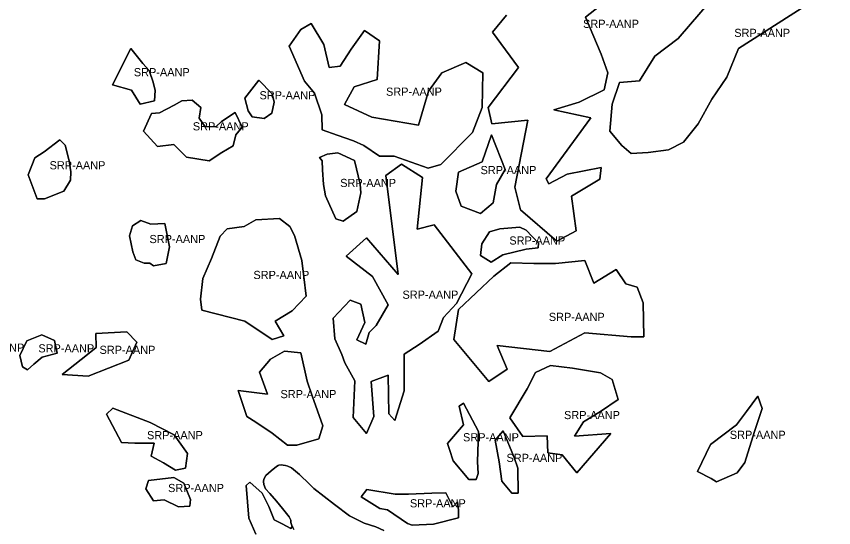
# Model space of a CAD drawing. Extents: x 598968 to 613553, y 4409678 to 4430833.
# Drawn here: x 605642 to 606842, y 4423401 to 4424152 of the extents above; entities that cross this region are included whole.
import ezdxf

# ---------------------------------------------------------------- set-up
doc = ezdxf.new("R2010")
doc.units = 0
doc.layers.add('Sòl Rústic Protegit', color=7, linetype='Continuous')
doc.layers.add('Sòl Rústic Protegit - Alt Nivell de Protecció', color=7, linetype='Continuous')

msp = doc.modelspace()

# ---------------------------------------------------------------- linework, layer by layer
at = {"layer": 'Sòl Rústic Protegit'}
for points in [[(606570.1177, 4423952.0098), (606545.1801, 4423950.5098), (606531.5551, 4423962.0098), (606513.8051, 4423983.5098), (606516.9965, 4424022.8958), (606527.6961, 4424054.9948), (606557.5023, 4424057.2876), (606579.6661, 4424093.208), (606614.0577, 4424119.1928), (606662.8051, 4424176.0098), (606728.3677, 4424243.0098), (606814.8887, 4424292.836), (606830.7427, 4424267.5098), (606860.1503, 4424241.4748), (606879.2567, 4424210.9044), (606824.6625, 4424183.1518), (606760.7961, 4424142.1208), (606702.7121, 4424104.672), (606685.8051, 4424062.5098), (606663.5551, 4424030.5098), (606643.2427, 4423994.0098), (606622.1801, 4423967.0098), (606600.0551, 4423956.0098)], [(606093.7977, 4424110.3912), (606101.3995, 4424076.7258), (606117.6893, 4424078.8978), (606134.0551, 4424103.5098), (606153.5267, 4424131.0248), (606175.2463, 4424115.821), (606171.9883, 4424059.3502), (606138.3229, 4424048.4904), (606124.2051, 4424022.4268), (606164.3865, 4424003.965), (606232.8033, 4423992.0194), (606247.2427, 4424042.0098), (606267.1177, 4424069.0098), (606302.3059, 4424084.3276), (606327.2835, 4424069.124), (606326.1975, 4424018.0828), (606312.0799, 4423981.1596), (606265.3827, 4423934.4624), (606246.9209, 4423929.0324), (606196.9659, 4423946.4082), (606175.2463, 4423946.4082), (606152.5551, 4423962.0098), (606137.2369, 4423969.2138), (606113.2427, 4423977.5098), (606091.3677, 4423985.0098), (606090.8051, 4424007.5098), (606079.8677, 4424039.0098), (606065.4301, 4424056.5098), (606042.7567, 4424108.2192), (606059.8677, 4424132.5098), (606075.0551, 4424141.5098)], [(605845.1083, 4424027.8566), (605823.8385, 4424023.0534), (605811.0439, 4424043.3116), (605783.3221, 4424051.1304), (605810.3331, 4424104.7968), (605827.9301, 4424082.6118), (605837.1177, 4424072.6118), (605843.0305, 4424055.3954), (605845.8737, 4424042.9562)], [(606017.1877, 4424009.5192), (606005.8751, 4424002.0192), (605988.5627, 4424004.5192), (605982.6251, 4424013.0192), (605977.7501, 4424031.5192), (605998.3127, 4424058.0192), (606017.8127, 4424038.0192), (606020.6877, 4424026.0192)], [(605910.7585, 4424002.3154), (605919.3209, 4423989.8154), (605935.3209, 4423990.3154), (605943.4459, 4423997.3154), (605963.4801, 4424010.481), (605973.6333, 4423989.3154), (605964.5661, 4423977.9016), (605960.2583, 4423961.8154), (605943.9325, 4423951.838), (605925.4707, 4423939.8922), (605891.8053, 4423945.3222), (605873.3437, 4423963.7838), (605849.4521, 4423960.5258), (605828.8185, 4423983.3314), (605840.3209, 4424009.3154), (605852.3833, 4424010.3154), (605873.8833, 4424021.3154), (605885.2895, 4424027.8566), (605900.4933, 4424028.9426), (605912.9459, 4424017.8154)], [(605683.4121, 4423883.9344), (605672.5371, 4423883.9344), (605659.5997, 4423918.9344), (605669.2247, 4423943.9344), (605683.0997, 4423952.9344), (605705.7247, 4423970.4344), (605713.5371, 4423962.9344), (605719.8497, 4423939.9344), (605722.0997, 4423923.4344), (605721.7247, 4423911.4344), (605711.9121, 4423894.9344)], [(606342.4301, 4423877.9826), (606323.6177, 4423862.4826), (606295.3051, 4423872.9826), (606287.7427, 4423894.9826), (606291.3751, 4423923.0992), (606326.1841, 4423938.0172), (606340.1075, 4423977.7988), (606359.9983, 4423927.0774), (606347.0693, 4423905.1974)], [(606142.2117, 4423865.5098), (606122.0867, 4423851.0098), (606111.1493, 4423854.5098), (606096.3367, 4423888.5098), (606093.3993, 4423905.0098), (606091.6493, 4423926.5098), (606091.3367, 4423939.5098), (606087.3993, 4423944.5098), (606098.7743, 4423949.5098), (606114.0867, 4423951.5098), (606138.6493, 4423940.0098), (606147.0867, 4423905.5098), (606148.0243, 4423892.5098)], [(606238.6647, 4423915.1428), (606230.7083, 4423839.558), (606255.5719, 4423845.5252), (606311.2659, 4423773.9184), (606288.3915, 4423730.1588), (606269.4927, 4423709.5098), (606261.6177, 4423689.5098), (606233.9301, 4423670.0098), (606211.8121, 4423655.5684), (606211.8121, 4423632.694), (606211.8121, 4423601.8634), (606198.1177, 4423558.5098), (606188.9301, 4423568.0098), (606187.9433, 4423624.7378), (606163.0797, 4423615.787), (606167.0579, 4423564.071), (606156.1179, 4423539.2076), (606136.6801, 4423562.5098), (606139.2109, 4423616.7814), (606124.6177, 4423643.0098), (606119.8677, 4423655.5098), (606109.8051, 4423678.5098), (606107.1801, 4423708.5098), (606132.2491, 4423735.1314), (606148.1617, 4423729.1642), (606154.1289, 4423702.3118), (606142.3677, 4423677.0098), (606155.3051, 4423670.5098), (606160.0961, 4423687.3936), (606170.6801, 4423698.0098), (606187.9433, 4423728.1698), (606165.0689, 4423769.9404), (606126.2819, 4423799.7764), (606156.1179, 4423826.629), (606202.8613, 4423772.924), (606184.9597, 4423918.1264), (606207.8339, 4423935.0336)], [(605824.6409, 4423852.1118), (605839.6783, 4423846.498), (605860.3121, 4423847.584), (605867.0785, 4423813.6118), (605861.8909, 4423789.1118), (605843.3909, 4423785.6118), (605838.2035, 4423789.6118), (605829.8909, 4423789.6118), (605817.6409, 4423794.1118), (605812.8909, 4423806.1118), (605808.1237, 4423829.7676), (605812.6355, 4423844.4308)], [(606035.1547, 4423682.5148), (606017.7791, 4423677.085), (605977.5979, 4423704.2344), (605914.6109, 4423720.5242), (605912.7581, 4423736.4398), (605915.9455, 4423766.9398), (605928.6955, 4423796.4398), (605941.3831, 4423828.9398), (605951.5343, 4423839.982), (605976.5119, 4423843.24), (605993.8875, 4423853.0138), (606028.6389, 4423855.1858), (606043.8427, 4423843.24), (606050.3585, 4423830.2082), (606061.2183, 4423793.2848), (606064.4763, 4423769.3934), (606067.7343, 4423741.1578), (606047.1005, 4423719.4382), (606022.1231, 4423704.2344)], [(606356.7439, 4423801.4556), (606339.6813, 4423790.9556), (606323.5563, 4423800.4556), (606325.6813, 4423817.9556), (606336.8063, 4423835.4556), (606351.9939, 4423839.9556), (606381.3689, 4423842.4556), (606391.0563, 4423837.9556), (606408.7439, 4423818.9556), (606408.2439, 4423811.9556), (606391.0563, 4423809.9556)], [(606477.1489, 4423793.2848), (606490.2827, 4423759.995), (606523.1025, 4423779.8858), (606537.0261, 4423759.0004), (606553.9333, 4423754.0278), (606562.8841, 4423731.1534), (606563.8785, 4423681.4264), (606544.9823, 4423681.4264), (606477.2427, 4423687.2838), (606425.6379, 4423659.5466), (606348.0639, 4423668.4974), (606362.9819, 4423633.6886), (606336.1293, 4423615.787), (606284.4135, 4423677.4482), (606291.3751, 4423721.208), (606343.5733, 4423770.4794), (606368.5507, 4423790.027), (606402.2161, 4423788.941), (606433.7097, 4423788.941)], [(605667.7645, 4423640.9768), (605658.3047, 4423632.5646), (605651.1797, 4423637.0644), (605646.9921, 4423653.5644), (605657.6573, 4423675.433), (605679.5547, 4423684.0646), (605698.2421, 4423676.0646), (605701.7615, 4423657.0564), (605680.1689, 4423651.5434)], [(605807.3911, 4423646.7668), (605747.7031, 4423623.5188), (605709.5715, 4423625.816), (605746.3249, 4423655.2186), (605759.1885, 4423665.7852), (605758.7291, 4423685.9996), (605804.2115, 4423688.7562), (605818.8911, 4423673.2668)], [(606068.9927, 4423616.0098), (606076.4221, 4423594.5504), (606092.0867, 4423550.4556), (606086.1959, 4423531.5636), (606053.8677, 4423522.0098), (606040.4927, 4423522.0098), (606017.6801, 4423539.5098), (605994.0177, 4423556.074), (605980.7375, 4423564.2466), (605967.9681, 4423602.5548), (606010.8733, 4423596.9362), (605999.1255, 4423629.1152), (606015.2427, 4423648.5098), (606035.9013, 4423660.2726), (606059.9079, 4423657.7186)], [(606474.9769, 4423556.5412), (606461.6567, 4423535.1118), (606515.1581, 4423539.1654), (606465.2031, 4423481.6084), (606443.4835, 4423507.672), (606422.8499, 4423510.93), (606421.7639, 4423535.9076), (606385.9265, 4423534.8216), (606366.9601, 4423562.0818), (606392.3441, 4423604.6118), (606404.5941, 4423628.6118), (606426.7191, 4423639.1118), (606458.7817, 4423635.1118), (606499.9545, 4423628.2158), (606517.3301, 4423618.442), (606526.0179, 4423589.1206), (606499.9545, 4423571.7448)], [(606700.6893, 4423481.6408), (606670.2203, 4423468.3924), (606662.4803, 4423473.2808), (606642.5195, 4423483.4648), (606661.4393, 4423523.1408), (606699.5503, 4423551.9018), (606714.6227, 4423571.4552), (606731.3245, 4423594.2676), (606737.4351, 4423575.9362), (606726.4363, 4423542.125), (606712.1785, 4423496.5004)], [(605873.6005, 4423537.3382), (605893.6569, 4423509.6846), (605890.6181, 4423488.4126), (605876.0317, 4423485.3738), (605858.1023, 4423496.3136), (605839.8691, 4423505.7342), (605844.4275, 4423525.1828), (605816.1661, 4423524.8788), (605796.7175, 4423525.7906), (605774.2301, 4423567.7266), (605783.6505, 4423576.2354), (605838.3497, 4423555.2674)], [(606320.5405, 4423480.736), (606317.5405, 4423471.736), (606306.6499, 4423471.8346), (606283.8443, 4423498.9842), (606278.2281, 4423515.736), (606275.4781, 4423524.736), (606299.0481, 4423552.1972), (606292.5321, 4423579.3468), (606299.0481, 4423583.6906), (606320.7677, 4423542.4234), (606319.5405, 4423497.736)], [(606378.8945, 4423451.6882), (606369.9437, 4423451.6882), (606354.8997, 4423469.1654), (606351.0871, 4423497.6654), (606345.0803, 4423529.2622), (606357.0147, 4423543.1856), (606373.2747, 4423504.1654), (606378.7747, 4423488.1654)], [(605897.7035, 4423442.1972), (605896.6409, 4423432.6972), (605880.0159, 4423431.6972), (605859.3285, 4423441.6972), (605843.3909, 4423440.1972), (605832.1409, 4423458.1972), (605836.3285, 4423470.1972), (605873.3285, 4423474.6972), (605888.2035, 4423466.1972)], [(606156.5823, 4423456.9826), (606198.2699, 4423449.9826), (606218.0823, 4423449.9826), (606252.5199, 4423451.4826), (606273.0199, 4423451.9826), (606283.0199, 4423431.4826), (606289.8949, 4423438.9826), (606291.4573, 4423426.4826), (606291.7073, 4423415.4826), (606254.8323, 4423405.9826), (606223.5823, 4423404.4826), (606216.5199, 4423406.9826), (606187.2699, 4423426.9826), (606175.7073, 4423428.9826), (606148.5199, 4423445.9826)]]:
    msp.add_lwpolyline(points, close=True, dxfattribs=at)
for points in [[(606562.9413, 4424217.9032), (606478.2349, 4424150.5724), (606501.0405, 4424096.2734), (606510.8143, 4424069.124), (606505.3843, 4424044.1464), (606468.4611, 4424025.6848), (606431.5377, 4424014.825), (606485.8367, 4424002.8792), (606420.3441, 4423913.424), (606424.3441, 4423905.9238), (606451.0853, 4423920.3446), (606501.0405, 4423930.1184), (606498.8685, 4423912.7428), (606457.6011, 4423887.7652), (606464.1171, 4423836.7242), (606435.8815, 4423821.5204), (606382.3441, 4423867.9238), (606373.9807, 4423900.797), (606393.5283, 4423999.6212), (606340.3153, 4423994.1912), (606334.8855, 4424018.0828), (606379.4107, 4424076.7258), (606341.4013, 4424128.8528), (606362.0349, 4424153.8304)], [(605993.5551, 4423391.5098), (605983.4301, 4423415.0098), (605979.8051, 4423463.0098), (605984.8051, 4423468.0098), (606003.0551, 4423451.5098), (606013.1177, 4423432.0098), (606020.5551, 4423412.5098), (606032.3677, 4423406.5098), (606045.1177, 4423399.5098), (606047.0551, 4423402.5098), (606047.1163, 4423402.5098), (606045.2499, 4423408.4882), (606044.9999, 4423411.8582), (606042.5099, 4423416.6082), (606033.1999, 4423428.9482), (606024.1199, 4423440.0082), (606014.1599, 4423451.2282), (606008.1999, 4423457.9582), (606005.5799, 4423464.4582), (606004.8799, 4423468.8882), (606005.5799, 4423472.1582), (606008.6099, 4423477.5282), (606016.3099, 4423484.5382), (606024.0199, 4423490.8382), (606026.3499, 4423492.4682), (606027.7499, 4423492.9382), (606030.7799, 4423493.1682), (606033.8199, 4423492.9382), (606037.3199, 4423492.4682), (606040.5899, 4423491.0682), (606046.0199, 4423488.5882), (606057.7199, 4423478.7882), (606072.3699, 4423465.0382), (606079.2199, 4423458.2882), (606094.3699, 4423446.5882), (606109.5199, 4423434.8882), (606131.4199, 4423418.1882), (606142.2699, 4423412.9882), (606153.1199, 4423407.7882), (606169.9199, 4423402.2882), (606181.9199, 4423396.5882)]]:
    msp.add_lwpolyline(points, dxfattribs=at)
at = {"layer": 'Sòl Rústic Protegit - Alt Nivell de Protecció'}
for points in [[(606570.1177, 4423952.0098), (606600.0551, 4423956.0098), (606622.1801, 4423967.0098), (606643.2427, 4423994.0098), (606663.5551, 4424030.5098), (606685.8051, 4424062.5098), (606702.7121, 4424104.672), (606760.7961, 4424142.1208), (606824.6625, 4424183.1518), (606879.2567, 4424210.9044), (606860.1503, 4424241.4748), (606830.7427, 4424267.5098), (606814.8887, 4424292.836), (606728.3677, 4424243.0098), (606662.8051, 4424176.0098), (606614.0577, 4424119.1928), (606579.6661, 4424093.208), (606557.5023, 4424057.2876), (606527.6961, 4424054.9948), (606516.9965, 4424022.8958), (606513.8051, 4423983.5098), (606531.5551, 4423962.0098), (606545.1801, 4423950.5098)], [(606093.7977, 4424110.3912), (606075.0551, 4424141.5098), (606059.8677, 4424132.5098), (606042.7567, 4424108.2192), (606065.4301, 4424056.5098), (606079.8677, 4424039.0098), (606090.8051, 4424007.5098), (606091.3677, 4423985.0098), (606113.2427, 4423977.5098), (606137.2369, 4423969.2138), (606152.5551, 4423962.0098), (606175.2463, 4423946.4082), (606196.9659, 4423946.4082), (606246.9209, 4423929.0324), (606265.3827, 4423934.4624), (606312.0799, 4423981.1596), (606326.1975, 4424018.0828), (606327.2835, 4424069.124), (606302.3059, 4424084.3276), (606267.1177, 4424069.0098), (606247.2427, 4424042.0098), (606232.8033, 4423992.0194), (606164.3865, 4424003.965), (606124.2051, 4424022.4268), (606138.3229, 4424048.4904), (606171.9883, 4424059.3502), (606175.2463, 4424115.821), (606153.5267, 4424131.0248), (606134.0551, 4424103.5098), (606117.6893, 4424078.8978), (606101.3995, 4424076.7258)], [(605845.1083, 4424027.8566), (605845.8737, 4424042.9562), (605843.0305, 4424055.3954), (605837.1177, 4424072.6118), (605827.9301, 4424082.6118), (605810.3331, 4424104.7968), (605783.3221, 4424051.1304), (605811.0439, 4424043.3116), (605823.8385, 4424023.0534)], [(606017.1877, 4424009.5192), (606020.6877, 4424026.0192), (606017.8127, 4424038.0192), (605998.3127, 4424058.0192), (605977.7501, 4424031.5192), (605982.6251, 4424013.0192), (605988.5627, 4424004.5192), (606005.8751, 4424002.0192)], [(605910.7585, 4424002.3154), (605912.9459, 4424017.8154), (605900.4933, 4424028.9426), (605885.2895, 4424027.8566), (605873.8833, 4424021.3154), (605852.3833, 4424010.3154), (605840.3209, 4424009.3154), (605828.8185, 4423983.3314), (605849.4521, 4423960.5258), (605873.3437, 4423963.7838), (605891.8053, 4423945.3222), (605925.4707, 4423939.8922), (605943.9325, 4423951.838), (605960.2583, 4423961.8154), (605964.5661, 4423977.9016), (605973.6333, 4423989.3154), (605963.4801, 4424010.481), (605943.4459, 4423997.3154), (605935.3209, 4423990.3154), (605919.3209, 4423989.8154)], [(605683.4121, 4423883.9344), (605711.9121, 4423894.9344), (605721.7247, 4423911.4344), (605722.0997, 4423923.4344), (605719.8497, 4423939.9344), (605713.5371, 4423962.9344), (605705.7247, 4423970.4344), (605683.0997, 4423952.9344), (605669.2247, 4423943.9344), (605659.5997, 4423918.9344), (605672.5371, 4423883.9344)], [(606342.4301, 4423877.9826), (606347.0693, 4423905.1974), (606359.9983, 4423927.0774), (606340.1075, 4423977.7988), (606326.1841, 4423938.0172), (606291.3751, 4423923.0992), (606287.7427, 4423894.9826), (606295.3051, 4423872.9826), (606323.6177, 4423862.4826)], [(606142.2117, 4423865.5098), (606148.0243, 4423892.5098), (606147.0867, 4423905.5098), (606138.6493, 4423940.0098), (606114.0867, 4423951.5098), (606098.7743, 4423949.5098), (606087.3993, 4423944.5098), (606091.3367, 4423939.5098), (606091.6493, 4423926.5098), (606093.3993, 4423905.0098), (606096.3367, 4423888.5098), (606111.1493, 4423854.5098), (606122.0867, 4423851.0098)], [(606238.6647, 4423915.1428), (606207.8339, 4423935.0336), (606184.9597, 4423918.1264), (606202.8613, 4423772.924), (606156.1179, 4423826.629), (606126.2819, 4423799.7764), (606165.0689, 4423769.9404), (606187.9433, 4423728.1698), (606170.6801, 4423698.0098), (606160.0961, 4423687.3936), (606155.3051, 4423670.5098), (606142.3677, 4423677.0098), (606154.1289, 4423702.3118), (606148.1617, 4423729.1642), (606132.2491, 4423735.1314), (606107.1801, 4423708.5098), (606109.8051, 4423678.5098), (606119.8677, 4423655.5098), (606124.6177, 4423643.0098), (606139.2109, 4423616.7814), (606136.6801, 4423562.5098), (606156.1179, 4423539.2076), (606167.0579, 4423564.071), (606163.0797, 4423615.787), (606187.9433, 4423624.7378), (606188.9301, 4423568.0098), (606198.1177, 4423558.5098), (606211.8121, 4423601.8634), (606211.8121, 4423632.694), (606211.8121, 4423655.5684), (606233.9301, 4423670.0098), (606261.6177, 4423689.5098), (606269.4927, 4423709.5098), (606288.3915, 4423730.1588), (606311.2659, 4423773.9184), (606255.5719, 4423845.5252), (606230.7083, 4423839.558)], [(605824.6409, 4423852.1118), (605812.6355, 4423844.4308), (605808.1237, 4423829.7676), (605812.8909, 4423806.1118), (605817.6409, 4423794.1118), (605829.8909, 4423789.6118), (605838.2035, 4423789.6118), (605843.3909, 4423785.6118), (605861.8909, 4423789.1118), (605867.0785, 4423813.6118), (605860.3121, 4423847.584), (605839.6783, 4423846.498)], [(606035.1547, 4423682.5148), (606022.1231, 4423704.2344), (606047.1005, 4423719.4382), (606067.7343, 4423741.1578), (606064.4763, 4423769.3934), (606061.2183, 4423793.2848), (606050.3585, 4423830.2082), (606043.8427, 4423843.24), (606028.6389, 4423855.1858), (605993.8875, 4423853.0138), (605976.5119, 4423843.24), (605951.5343, 4423839.982), (605941.3831, 4423828.9398), (605928.6955, 4423796.4398), (605915.9455, 4423766.9398), (605912.7581, 4423736.4398), (605914.6109, 4423720.5242), (605977.5979, 4423704.2344), (606017.7791, 4423677.085)], [(606356.7439, 4423801.4556), (606391.0563, 4423809.9556), (606408.2439, 4423811.9556), (606408.7439, 4423818.9556), (606391.0563, 4423837.9556), (606381.3689, 4423842.4556), (606351.9939, 4423839.9556), (606336.8063, 4423835.4556), (606325.6813, 4423817.9556), (606323.5563, 4423800.4556), (606339.6813, 4423790.9556)], [(606477.1489, 4423793.2848), (606433.7097, 4423788.941), (606402.2161, 4423788.941), (606368.5507, 4423790.027), (606343.5733, 4423770.4794), (606291.3751, 4423721.208), (606284.4135, 4423677.4482), (606336.1293, 4423615.787), (606362.9819, 4423633.6886), (606348.0639, 4423668.4974), (606425.6379, 4423659.5466), (606477.2427, 4423687.2838), (606544.9823, 4423681.4264), (606563.8785, 4423681.4264), (606562.8841, 4423731.1534), (606553.9333, 4423754.0278), (606537.0261, 4423759.0004), (606523.1025, 4423779.8858), (606490.2827, 4423759.995)], [(605667.7645, 4423640.9768), (605680.1689, 4423651.5434), (605701.7615, 4423657.0564), (605698.2421, 4423676.0646), (605679.5547, 4423684.0646), (605657.6573, 4423675.433), (605646.9921, 4423653.5644), (605651.1797, 4423637.0644), (605658.3047, 4423632.5646)], [(605807.3911, 4423646.7668), (605818.8911, 4423673.2668), (605804.2115, 4423688.7562), (605758.7291, 4423685.9996), (605759.1885, 4423665.7852), (605746.3249, 4423655.2186), (605709.5715, 4423625.816), (605747.7031, 4423623.5188)], [(606068.9927, 4423616.0098), (606059.9079, 4423657.7186), (606035.9013, 4423660.2726), (606015.2427, 4423648.5098), (605999.1255, 4423629.1152), (606010.8733, 4423596.9362), (605967.9681, 4423602.5548), (605980.7375, 4423564.2466), (605994.0177, 4423556.074), (606017.6801, 4423539.5098), (606040.4927, 4423522.0098), (606053.8677, 4423522.0098), (606086.1959, 4423531.5636), (606092.0867, 4423550.4556), (606076.4221, 4423594.5504)], [(606474.9769, 4423556.5412), (606499.9545, 4423571.7448), (606526.0179, 4423589.1206), (606517.3301, 4423618.442), (606499.9545, 4423628.2158), (606458.7817, 4423635.1118), (606426.7191, 4423639.1118), (606404.5941, 4423628.6118), (606392.3441, 4423604.6118), (606366.9601, 4423562.0818), (606385.9265, 4423534.8216), (606421.7639, 4423535.9076), (606422.8499, 4423510.93), (606443.4835, 4423507.672), (606465.2031, 4423481.6084), (606515.1581, 4423539.1654), (606461.6567, 4423535.1118)], [(606700.6893, 4423481.6408), (606712.1785, 4423496.5004), (606726.4363, 4423542.125), (606737.4351, 4423575.9362), (606731.3245, 4423594.2676), (606714.6227, 4423571.4552), (606699.5503, 4423551.9018), (606661.4393, 4423523.1408), (606642.5195, 4423483.4648), (606662.4803, 4423473.2808), (606670.2203, 4423468.3924)], [(605873.6005, 4423537.3382), (605838.3497, 4423555.2674), (605783.6505, 4423576.2354), (605774.2301, 4423567.7266), (605796.7175, 4423525.7906), (605816.1661, 4423524.8788), (605844.4275, 4423525.1828), (605839.8691, 4423505.7342), (605858.1023, 4423496.3136), (605876.0317, 4423485.3738), (605890.6181, 4423488.4126), (605893.6569, 4423509.6846)], [(606320.5405, 4423480.736), (606319.5405, 4423497.736), (606320.7677, 4423542.4234), (606299.0481, 4423583.6906), (606292.5321, 4423579.3468), (606299.0481, 4423552.1972), (606275.4781, 4423524.736), (606278.2281, 4423515.736), (606283.8443, 4423498.9842), (606306.6499, 4423471.8346), (606317.5405, 4423471.736)], [(606378.8945, 4423451.6882), (606378.7747, 4423488.1654), (606373.2747, 4423504.1654), (606357.0147, 4423543.1856), (606345.0803, 4423529.2622), (606351.0871, 4423497.6654), (606354.8997, 4423469.1654), (606369.9437, 4423451.6882)], [(605897.7035, 4423442.1972), (605888.2035, 4423466.1972), (605873.3285, 4423474.6972), (605836.3285, 4423470.1972), (605832.1409, 4423458.1972), (605843.3909, 4423440.1972), (605859.3285, 4423441.6972), (605880.0159, 4423431.6972), (605896.6409, 4423432.6972)], [(606156.5823, 4423456.9826), (606148.5199, 4423445.9826), (606175.7073, 4423428.9826), (606187.2699, 4423426.9826), (606216.5199, 4423406.9826), (606223.5823, 4423404.4826), (606254.8323, 4423405.9826), (606291.7073, 4423415.4826), (606291.4573, 4423426.4826), (606289.8949, 4423438.9826), (606283.0199, 4423431.4826), (606273.0199, 4423451.9826), (606252.5199, 4423451.4826), (606218.0823, 4423449.9826), (606198.2699, 4423449.9826)]]:
    msp.add_lwpolyline(points, close=True, dxfattribs=at)
for points in [[(606362.0349, 4424153.8304), (606341.4013, 4424128.8528), (606379.4107, 4424076.7258), (606334.8855, 4424018.0828), (606340.3153, 4423994.1912), (606393.5283, 4423999.6212), (606373.9807, 4423900.797), (606382.3441, 4423867.9238), (606435.8815, 4423821.5204), (606464.1171, 4423836.7242), (606457.6011, 4423887.7652), (606498.8685, 4423912.7428), (606501.0405, 4423930.1184), (606451.0853, 4423920.3446), (606424.3441, 4423905.9238), (606420.3441, 4423913.424), (606485.8367, 4424002.8792), (606431.5377, 4424014.825), (606468.4611, 4424025.6848), (606505.3843, 4424044.1464), (606510.8143, 4424069.124), (606501.0405, 4424096.2734), (606478.2349, 4424150.5724), (606562.9413, 4424217.9032)], [(606181.9199, 4423396.5882), (606169.9199, 4423402.2882), (606153.1199, 4423407.7882), (606142.2699, 4423412.9882), (606131.4199, 4423418.1882), (606109.5199, 4423434.8882), (606094.3699, 4423446.5882), (606079.2199, 4423458.2882), (606072.3699, 4423465.0382), (606057.7199, 4423478.7882), (606046.0199, 4423488.5882), (606040.5899, 4423491.0682), (606037.3199, 4423492.4682), (606033.8199, 4423492.9382), (606030.7799, 4423493.1682), (606027.7499, 4423492.9382), (606026.3499, 4423492.4682), (606024.0199, 4423490.8382), (606016.3099, 4423484.5382), (606008.6099, 4423477.5282), (606005.5799, 4423472.1582), (606004.8799, 4423468.8882), (606005.5799, 4423464.4582), (606008.1999, 4423457.9582), (606014.1599, 4423451.2282), (606024.1199, 4423440.0082), (606033.1999, 4423428.9482), (606042.5099, 4423416.6082), (606044.9999, 4423411.8582), (606045.2499, 4423408.4882), (606047.1163, 4423402.5098), (606048.0075, 4423400.9844), (606049.7999, 4423398.0582)], [(606049.7999, 4423398.0582), (606048.0075, 4423400.9844), (606047.1163, 4423402.5098), (606047.0551, 4423402.5098), (606045.1177, 4423399.5098), (606032.3677, 4423406.5098), (606020.5551, 4423412.5098), (606013.1177, 4423432.0098), (606003.0551, 4423451.5098), (605984.8051, 4423468.0098), (605979.8051, 4423463.0098), (605983.4301, 4423415.0098), (605993.5551, 4423391.5098)]]:
    msp.add_lwpolyline(points, dxfattribs=at)

# ---------------------------------------------------------------- texts
for p in [(606474.4339, 4424134.9721), (606696.5309, 4424121.6729), (605814.5979, 4424063.9251), (605999.2189, 4424030.0192), (606185.0201, 4424035.2711), (605901.2259, 4423984.4174), (605690.8497, 4423927.1844), (606323.8705, 4423920.1407), (606117.7118, 4423901.2598), (605837.6011, 4423818.8618), (606366.1501, 4423816.7056), (605990.2462, 4423766.1354), (606209.223, 4423737.1206), (606424.146, 4423704.5359), (605571.6092, 4423659.4032), (605674.3768, 4423658.3146), (605764.2313, 4423656.1375), (606030.0274, 4423591.1412), (606446.489, 4423560.3601), (605833.9435, 4423530.8046), (606298.1229, 4423527.7133), (606689.9773, 4423531.33), (606361.9874, 4423497.4369), (605864.9222, 4423453.1972), (606220.1136, 4423430.7326)]:
    msp.add_text('SRP-AANP', height=12, dxfattribs=at).set_placement(p)

doc.saveas('drawing.dxf')
